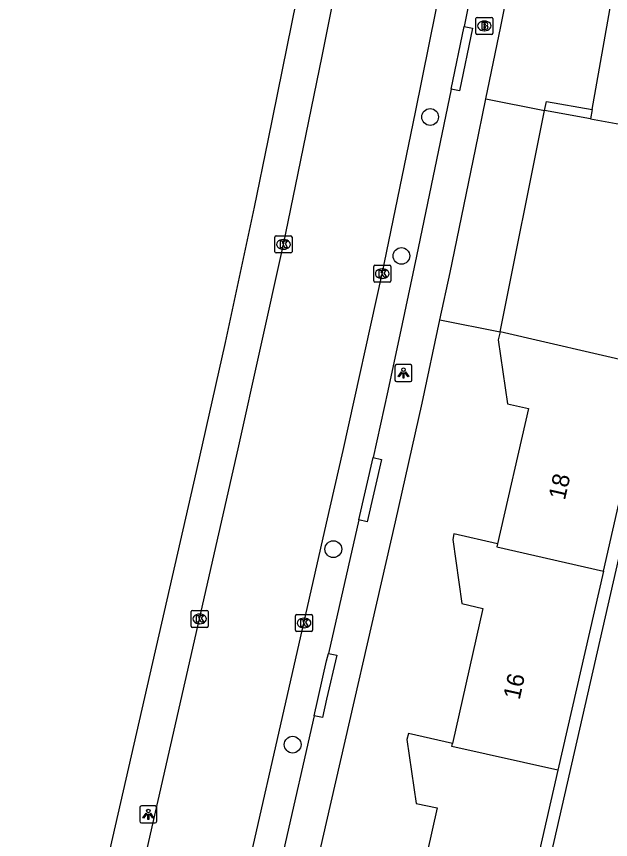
# Model space of a CAD drawing. Extents: x 160732 to 162105, y 387428 to 388479.
# Drawn here: x 161981.84 to 162016.62, y 387654.14 to 387702.35 of the extents above; entities that cross this region are included whole.
import ezdxf

# ---------------------------------------------------------------- set-up
doc = ezdxf.new("R2010")
doc.units = 0
for name, color, linetype in [('IMGEO_Berm_groen', 7, 'Continuous'), ('IMGEO_Boom', 7, 'Continuous'), ('IMGEO_Brandkraan', 7, 'Continuous'), ('IMGEO_Groenvoorziening', 7, 'Continuous'), ('IMGEO_Kolk', 7, 'Continuous'), ('IMGEO_Lichtpunt', 7, 'Continuous'), ('IMGEO_Muur', 7, 'Continuous'), ('IMGEO_Pand', 7, 'Continuous'), ('IMGEO_Pand_nummerreeks', 7, 'Continuous'), ('IMGEO_Rijbaan_lokaal_open', 7, 'Continuous'), ('IMGEO_Voetpad_open', 7, 'Continuous')]:
    doc.layers.add(name, color=color, linetype=linetype)

msp = doc.modelspace()

# ---------------------------------------------------------------- linework, layer by layer
at = {"layer": 'IMGEO_Berm_groen'}
msp.add_lwpolyline([(162022.419, 387695.104), (162022.415, 387695.08), (162019.621, 387681.702), (162008.802, 387634.295)], dxfattribs=at)
at = {"layer": 'IMGEO_Boom'}
for centre in [(162006.059, 387696.46), (162004.377, 387688.322), (162000.392, 387671.149), (161998.011, 387659.7)]:
    msp.add_circle(centre, 0.489, dxfattribs=at)
at = {"layer": 'IMGEO_Brandkraan'}
for p, q in [((162008.734, 387701.369), (162008.734, 387702.221)), ((162008.809, 387702.295), (162009.661, 387702.295)), ((162009.735, 387702.221), (162009.735, 387701.369)), ((162009.222, 387702.075), (162009.247, 387702.075)), ((162009.661, 387701.295), (162008.809, 387701.295)), ((162009.245, 387701.515), (162009.22, 387701.515))]:
    msp.add_line(p, q, dxfattribs=at)
for points in [[(162008.734, 387701.369), (162008.734, 387702.221)], [(162008.809, 387702.295), (162009.661, 387702.295)], [(162009.735, 387702.221), (162009.735, 387701.369)], [(162009.082, 387701.995), (162009.082, 387701.595), (162009.295, 387701.595)], [(162009.313, 387701.995), (162009.082, 387701.995)], [(162009.261, 387701.914), (162009.207, 387701.914), (162009.207, 387701.838)], [(162009.207, 387701.838), (162009.26, 387701.838)], [(162009.269, 387701.762), (162009.207, 387701.762), (162009.207, 387701.681)], [(162009.661, 387701.295), (162008.809, 387701.295)], [(162009.207, 387701.681), (162009.269, 387701.681)]]:
    msp.add_lwpolyline(points, dxfattribs=at)
for centre, radius, start, end in [((162008.811, 387702.219), 0.0765, 91.552, 178.448), ((162008.811, 387702.219), 0.0765, 91.552, 178.448), ((162009.659, 387702.219), 0.0765, 1.552, 88.448), ((162009.659, 387702.219), 0.0765, 1.552, 88.448), ((162009.262, 387701.876), 0.0379, 267.8285, 90.9355), ((162009.27, 387701.721), 0.0404, 269.8759, 90.5077), ((162009.317, 387701.85), 0.145, 59.4692, 91.5367), ((162009.342, 387701.897), 0.0922, 285.5137, 58.1501), ((162009.347, 387701.705), 0.105, 301.3115, 78.989), ((162008.811, 387701.371), 0.0765, 181.552, 268.448), ((162008.811, 387701.371), 0.0765, 181.552, 268.448), ((162009.301, 387701.846), 0.251, 268.6676, 293.5347), ((162009.659, 387701.371), 0.0765, 271.552, 358.448), ((162009.659, 387701.371), 0.0765, 271.552, 358.448)]:
    msp.add_arc(centre, radius, start, end, dxfattribs=at)
for centre, major_axis, ratio, start_param, end_param in [((162009.221, 387701.795), (-0.387, 0.002), 0.722429, 4.712389, 7.853982), ((162009.246, 387701.795), (-0.39, 0.002), 0.717154, 1.570796, 4.712389)]:
    msp.add_ellipse(centre, major_axis=major_axis, ratio=ratio, start_param=start_param, end_param=end_param, dxfattribs=at)
at = {"layer": 'IMGEO_Groenvoorziening'}
for points in [[(162009.324, 387697.528), (162012.763, 387696.836)], [(162010.155, 387683.868), (162012.763, 387696.836)], [(162006.637, 387684.575), (162010.155, 387683.868)]]:
    msp.add_lwpolyline(points, dxfattribs=at)
at = {"layer": 'IMGEO_Kolk'}
for p, q in [((161996.973, 387688.572), (161996.973, 387689.424)), ((161997.048, 387689.498), (161997.9, 387689.498)), ((161997.461, 387689.278), (161997.486, 387689.278)), ((161997.974, 387689.424), (161997.974, 387688.572)), ((161997.484, 387688.718), (161997.459, 387688.718)), ((161997.9, 387688.498), (161997.048, 387688.498)), ((162002.831, 387687.784), (162003.683, 387687.784)), ((162002.756, 387686.858), (162002.756, 387687.71)), ((162003.244, 387687.564), (162003.269, 387687.564)), ((162003.757, 387687.71), (162003.757, 387686.858)), ((162003.683, 387686.784), (162002.831, 387686.784)), ((162003.267, 387687.004), (162003.242, 387687.004)), ((161992.066, 387666.639), (161992.066, 387667.491)), ((161992.141, 387667.565), (161992.993, 387667.565)), ((161993.067, 387667.491), (161993.067, 387666.639)), ((161992.554, 387667.345), (161992.579, 387667.345)), ((161998.177, 387666.397), (161998.177, 387667.249)), ((161998.252, 387667.323), (161999.104, 387667.323)), ((161998.665, 387667.103), (161998.69, 387667.103)), ((161999.178, 387667.249), (161999.178, 387666.397)), ((161992.993, 387666.565), (161992.141, 387666.565)), ((161992.577, 387666.785), (161992.552, 387666.785)), ((161998.688, 387666.543), (161998.663, 387666.543)), ((161999.104, 387666.323), (161998.252, 387666.323))]:
    msp.add_line(p, q, dxfattribs=at)
for points in [[(161996.973, 387688.572), (161996.973, 387689.424)], [(161997.048, 387689.498), (161997.9, 387689.498)], [(161997.294, 387689.198), (161997.417, 387689.198), (161997.417, 387689.047), (161997.547, 387689.198), (161997.711, 387689.198), (161997.565, 387689.047), (161997.718, 387688.798), (161997.566, 387688.798), (161997.481, 387688.962), (161997.417, 387688.895), (161997.417, 387688.798), (161997.294, 387688.798), (161997.294, 387689.198)], [(161997.974, 387689.424), (161997.974, 387688.572)], [(161997.9, 387688.498), (161997.048, 387688.498)], [(162002.831, 387687.784), (162003.683, 387687.784)], [(162002.756, 387686.858), (162002.756, 387687.71)], [(162003.077, 387687.484), (162003.2, 387687.484), (162003.2, 387687.333), (162003.33, 387687.484), (162003.494, 387687.484), (162003.348, 387687.333), (162003.501, 387687.084), (162003.349, 387687.084), (162003.264, 387687.248), (162003.2, 387687.181), (162003.2, 387687.084), (162003.077, 387687.084), (162003.077, 387687.484)], [(162003.757, 387687.71), (162003.757, 387686.858)], [(162003.683, 387686.784), (162002.831, 387686.784)], [(161992.066, 387666.639), (161992.066, 387667.491)], [(161992.141, 387667.565), (161992.993, 387667.565)], [(161993.067, 387667.491), (161993.067, 387666.639)], [(161992.387, 387667.265), (161992.51, 387667.265), (161992.51, 387667.114), (161992.64, 387667.265), (161992.804, 387667.265), (161992.658, 387667.114), (161992.811, 387666.865), (161992.659, 387666.865), (161992.574, 387667.029), (161992.51, 387666.962), (161992.51, 387666.865), (161992.387, 387666.865), (161992.387, 387667.265)], [(161998.177, 387666.397), (161998.177, 387667.249)], [(161998.252, 387667.323), (161999.104, 387667.323)], [(161998.498, 387667.023), (161998.621, 387667.023), (161998.621, 387666.872), (161998.751, 387667.023), (161998.915, 387667.023), (161998.769, 387666.872), (161998.922, 387666.623), (161998.77, 387666.623), (161998.685, 387666.787), (161998.621, 387666.72), (161998.621, 387666.623), (161998.498, 387666.623), (161998.498, 387667.023)], [(161999.178, 387667.249), (161999.178, 387666.397)], [(161992.993, 387666.565), (161992.141, 387666.565)], [(161999.104, 387666.323), (161998.252, 387666.323)]]:
    msp.add_lwpolyline(points, dxfattribs=at)
for centre, start, end in [((161997.05, 387689.422), 91.552, 178.448), ((161997.05, 387689.422), 91.552, 178.448), ((161997.898, 387689.422), 1.552, 88.448), ((161997.898, 387689.422), 1.552, 88.448), ((161997.05, 387688.574), 181.552, 268.448), ((161997.05, 387688.574), 181.552, 268.448), ((161997.898, 387688.574), 271.552, 358.448), ((161997.898, 387688.574), 271.552, 358.448), ((162002.833, 387687.708), 91.552, 178.448), ((162002.833, 387687.708), 91.552, 178.448), ((162003.681, 387687.708), 1.552, 88.448), ((162003.681, 387687.708), 1.552, 88.448), ((162002.833, 387686.86), 181.552, 268.448), ((162002.833, 387686.86), 181.552, 268.448), ((162003.681, 387686.86), 271.552, 358.448), ((162003.681, 387686.86), 271.552, 358.448), ((161992.143, 387667.489), 91.552, 178.448), ((161992.143, 387667.489), 91.552, 178.448), ((161992.991, 387667.489), 1.552, 88.448), ((161992.991, 387667.489), 1.552, 88.448), ((161998.254, 387667.247), 91.552, 178.448), ((161998.254, 387667.247), 91.552, 178.448), ((161999.102, 387667.247), 1.552, 88.448), ((161999.102, 387667.247), 1.552, 88.448), ((161992.143, 387666.641), 181.552, 268.448), ((161992.143, 387666.641), 181.552, 268.448), ((161992.991, 387666.641), 271.552, 358.448), ((161992.991, 387666.641), 271.552, 358.448), ((161998.254, 387666.399), 181.552, 268.448), ((161998.254, 387666.399), 181.552, 268.448), ((161999.102, 387666.399), 271.552, 358.448), ((161999.102, 387666.399), 271.552, 358.448)]:
    msp.add_arc(centre, 0.0765, start, end, dxfattribs=at)
for centre, major_axis, ratio, start_param, end_param in [((161997.46, 387688.998), (-0.387, 0.002), 0.722429, 4.712389, 7.853982), ((161997.485, 387688.998), (-0.39, 0.002), 0.717154, 1.570796, 4.712389), ((162003.243, 387687.284), (-0.387, 0.002), 0.722429, 4.712389, 7.853982), ((162003.268, 387687.284), (-0.39, 0.002), 0.717154, 1.570796, 4.712389), ((161992.553, 387667.065), (-0.387, 0.002), 0.722429, 4.712389, 7.853982), ((161992.578, 387667.065), (-0.39, 0.002), 0.717154, 1.570796, 4.712389), ((161998.664, 387666.823), (-0.387, 0.002), 0.722429, 4.712389, 7.853982), ((161998.689, 387666.823), (-0.39, 0.002), 0.717154, 1.570796, 4.712389)]:
    msp.add_ellipse(centre, major_axis=major_axis, ratio=ratio, start_param=start_param, end_param=end_param, dxfattribs=at)
at = {"layer": 'IMGEO_Lichtpunt'}
for p, q in [((162004.902, 387681.958), (162004.094, 387681.958)), ((162004.902, 387681.958), (162004.094, 387681.958)), ((162004, 387681.863), (162004, 387681.056)), ((162004, 387681.863), (162004, 387681.056)), ((162004.996, 387681.056), (162004.996, 387681.863)), ((162004.996, 387681.056), (162004.996, 387681.863)), ((162004.094, 387680.962), (162004.902, 387680.962)), ((162004.094, 387680.962), (162004.902, 387680.962)), ((161989.06, 387656.017), (161989.06, 387655.21)), ((161989.06, 387656.017), (161989.06, 387655.21)), ((161989.962, 387656.112), (161989.154, 387656.112)), ((161989.962, 387656.112), (161989.154, 387656.112)), ((161990.056, 387655.21), (161990.056, 387656.017)), ((161990.056, 387655.21), (161990.056, 387656.017)), ((161989.154, 387655.116), (161989.962, 387655.116)), ((161989.154, 387655.116), (161989.962, 387655.116))]:
    msp.add_line(p, q, dxfattribs=at)
for points in [[(162004.374, 387681.527), (162004.413, 387681.499), (162004.225, 387681.237), (162004.187, 387681.264), (162004.374, 387681.527)], [(162004.476, 387681.479), (162004.523, 387681.479), (162004.523, 387681.157), (162004.476, 387681.157), (162004.476, 387681.479)], [(162004.586, 387681.499), (162004.624, 387681.526), (162004.811, 387681.264), (162004.772, 387681.236), (162004.586, 387681.499)], [(161989.434, 387655.681), (161989.473, 387655.653), (161989.285, 387655.391), (161989.247, 387655.418), (161989.434, 387655.681)], [(161989.536, 387655.633), (161989.583, 387655.633), (161989.583, 387655.311), (161989.536, 387655.311), (161989.536, 387655.633)], [(161989.646, 387655.653), (161989.684, 387655.68), (161989.871, 387655.418), (161989.832, 387655.39), (161989.646, 387655.653)]]:
    msp.add_lwpolyline(points, dxfattribs=at)
for centre in [(162004.499, 387681.661), (161989.559, 387655.815)]:
    msp.add_circle(centre, 0.0994, dxfattribs=at)
for centre, start, end in [((162004.094, 387681.863), 90, 180), ((162004.094, 387681.863), 90, 180), ((162004.902, 387681.863), 0, 90), ((162004.902, 387681.863), 0, 90), ((162004.094, 387681.056), 180, 270), ((162004.094, 387681.056), 180, 270), ((162004.902, 387681.056), 270, 0), ((162004.902, 387681.056), 270, 360), ((161989.154, 387656.017), 90, 180), ((161989.154, 387656.017), 90, 180), ((161989.962, 387656.017), 0, 90), ((161989.962, 387656.017), 0, 90), ((161989.154, 387655.21), 180, 270), ((161989.154, 387655.21), 180, 270), ((161989.962, 387655.21), 270, 0), ((161989.962, 387655.21), 270, 360)]:
    msp.add_arc(centre, 0.0946, start, end, dxfattribs=at)
at = {"layer": 'IMGEO_Muur'}
for points in [[(162012.763, 387696.836), (162012.868, 387697.358), (162015.545, 387696.902)], [(162015.447, 387696.348), (162012.763, 387696.836)]]:
    msp.add_lwpolyline(points, dxfattribs=at)
at = {"layer": 'IMGEO_Pand'}
for points in [[(162015.545, 387696.902), (162016.953, 387704.852), (162015.706, 387705.078), (162014.976, 387708.801), (162015.058, 387709.149), (162017.635, 387708.689)], [(162015.545, 387696.902), (162015.447, 387696.348)], [(162015.447, 387696.348), (162021.037, 387695.33)], [(162010.155, 387683.868), (162010.046, 387683.418), (162010.585, 387679.669), (162011.821, 387679.392), (162010.006, 387671.466)], [(162018.259, 387682.013), (162010.155, 387683.868)], [(162016.203, 387669.862), (162018.941, 387681.857)], [(162010.006, 387671.466), (162007.454, 387672.04), (162007.386, 387671.72), (162007.925, 387667.966), (162009.14, 387667.673), (162007.374, 387659.771)], [(162010.006, 387671.466), (162009.966, 387671.291), (162016.203, 387669.862)], [(162016.203, 387669.862), (162013.542, 387658.207)], [(162007.374, 387659.771), (162004.793, 387660.357), (162004.705, 387660.008), (162005.247, 387656.261), (162006.476, 387656), (162004.711, 387648.146)], [(162013.542, 387658.207), (162007.335, 387659.595), (162007.374, 387659.771)], [(162013.542, 387658.207), (162010.887, 387646.573)]]:
    msp.add_lwpolyline(points, dxfattribs=at)
at = {"layer": 'IMGEO_Rijbaan_lokaal_open'}
for points in [[(161983.888, 387629.189), (161984.774, 387632.97), (161988.452, 387649.052), (161992.564, 387667.065), (161994.824, 387677.029), (161996.131, 387682.913), (161997.471, 387688.998), (161998.325, 387693.162), (161999.745, 387700.021), (162000, 387701.299), (162001.951, 387711.077), (162003.63, 387720.155), (162005.968, 387733.21), (162008.7, 387750), (162008.918, 387751.454), (162009.778, 387757.077), (162010.572, 387762.572), (162011.455, 387768.777), (162011.72, 387770.879)], [(161989.7, 387627.67), (161990.66, 387631.794), (161994.353, 387647.843), (161998.673, 387666.823), (162000, 387672.663), (162000.967, 387676.919), (162003.251, 387687.284), (162005.209, 387696.742), (162008.01, 387710.677)]]:
    msp.add_lwpolyline(points, dxfattribs=at)
at = {"layer": 'IMGEO_Voetpad_open'}
for points in [[(162009.631, 387709.667), (162008.048, 387701.769)], [(162009.324, 387697.528), (162010.197, 387701.762), (162011.617, 387708.867)], [(161998.785, 387706.065), (161996.559, 387695.089), (161995.75, 387691.179), (161994.053, 387683.252), (161992.367, 387675.699), (161982.718, 387633.519), (161981.84, 387629.723)], [(162007.294, 387698.085), (162008.048, 387701.769)], [(162008.048, 387701.769), (162008.537, 387701.669), (162007.783, 387697.985), (162007.294, 387698.085)], [(162007.294, 387698.085), (162005.269, 387688.305), (162004.424, 387684.355), (162003.577, 387680.423), (162002.717, 387676.519)], [(162006.637, 387684.575), (162007.235, 387687.359), (162008.712, 387694.561), (162009.324, 387697.528)], [(161995.894, 387637.205), (162000, 387655.132), (162004.035, 387672.749), (162005.592, 387679.707), (162006.637, 387684.575)], [(162001.884, 387672.86), (162002.717, 387676.519)], [(162002.717, 387676.519), (162003.204, 387676.409), (162002.371, 387672.75), (162001.884, 387672.86)], [(162001.884, 387672.86), (162000.101, 387665.043)], [(161999.268, 387661.394), (162000, 387664.602), (162000.101, 387665.043)], [(162000.101, 387665.043), (162000.588, 387664.932), (162000, 387662.356), (161999.755, 387661.283), (161999.268, 387661.394)], [(161999.268, 387661.394), (161997.49, 387653.576)]]:
    msp.add_lwpolyline(points, dxfattribs=at)

# ---------------------------------------------------------------- texts
at = {"layer": 'IMGEO_Pand_nummerreeks'}
for s, rotation, p in [('18', 77.102, (162013.947, 387673.983)), ('16', 77.4021, (162011.297, 387662.289))]:
    msp.add_text(s, height=1, rotation=rotation, dxfattribs=at).set_placement(p)

doc.saveas('drawing.dxf')
